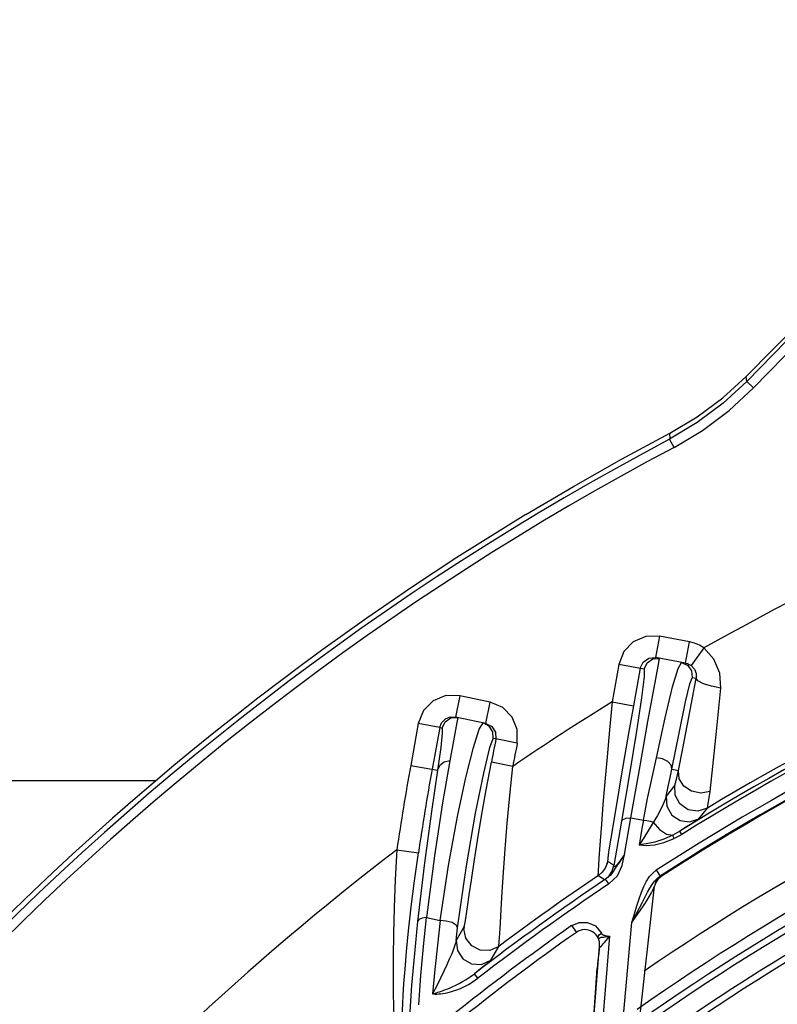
# Model space of a CAD drawing. Extents: x 40.7 to 137.4, y -250.8 to -221.5.
# Tile 311 of 320: x 122.9577 to 123.0172, y -232.8658 to -232.7884. Entities that reach past the tile are written whole.
import ezdxf

# ---------------------------------------------------------------- set-up
doc = ezdxf.new("R2010")
doc.units = 0
doc.header["$MEASUREMENT"] = 0
doc.layers.get('0').update_dxf_attribs({"linetype": 'CONTINUOUS'})

msp = doc.modelspace()

# ---------------------------------------------------------------- linework, layer by layer
at = {"color": 6, "linetype": 'Continuous'}
for p, q in [((123.0424064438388, -232.7884467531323), (123.0147754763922, -232.8164654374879)), ((123.0229508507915, -232.8085202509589), (123.014830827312, -232.816852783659)), ((123.0153553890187, -232.817363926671), (123.0234753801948, -232.809031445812)), ((123.0129366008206, -232.8181492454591), (123.0147755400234, -232.8164655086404)), ((123.0148308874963, -232.8168526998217), (123.0147755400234, -232.8164655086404)), ((123.014830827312, -232.816852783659), (123.0153554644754, -232.8173640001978)), ((123.0091150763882, -232.8220370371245), (123.0087721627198, -232.8213896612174))]:
    msp.add_line(p, q, dxfattribs=at)
at = {"color": 155}
for p, q in [((123.0079778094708, -232.8368673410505), (123.0076705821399, -232.8385486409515)), ((123.0103284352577, -232.8372968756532), (123.0079779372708, -232.8368673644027)), ((123.0100212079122, -232.838978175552), (123.0103284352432, -232.8372968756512)), ((123.0114598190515, -232.8377843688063), (123.0104488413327, -232.8391623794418)), ((123.0071333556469, -232.8385926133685), (123.0076705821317, -232.8385486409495)), ((123.0100212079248, -232.838978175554), (123.0076705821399, -232.8385486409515)), ((123.0078601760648, -232.8392136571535), (123.0079809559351, -232.838605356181)), ((123.0094288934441, -232.8394029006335), (123.0096964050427, -232.8389194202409)), ((123.0047796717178, -232.8390859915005), (123.0042531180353, -232.8420324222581)), ((123.0067730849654, -232.839442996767), (123.0047796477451, -232.8390861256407)), ((123.0064617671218, -232.8393873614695), (123.0059353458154, -232.8423330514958)), ((123.0103161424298, -232.8390796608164), (123.0104488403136, -232.8391623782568)), ((123.0108491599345, -232.8401795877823), (123.0105316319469, -232.8401228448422)), ((122.9923087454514, -232.8415411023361), (122.9919535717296, -232.8432129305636)), ((122.9946845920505, -232.8420458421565), (122.9923088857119, -232.8415411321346)), ((122.9943295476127, -232.8437176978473), (122.9946847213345, -232.8420458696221)), ((123.0042531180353, -232.842032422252), (123.0059353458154, -232.8423330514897)), ((122.9915409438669, -232.8432090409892), (122.9919535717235, -232.8432129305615)), ((122.9915871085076, -232.8432868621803), (122.9921410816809, -232.843252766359)), ((122.9943295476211, -232.8437176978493), (122.9919535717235, -232.8432129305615)), ((122.9921411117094, -232.8432528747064), (122.9920650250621, -232.8436431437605)), ((122.9890354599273, -232.8437339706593), (122.9884374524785, -232.8470120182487)), ((122.9907164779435, -232.8440412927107), (122.9890359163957, -232.8437342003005)), ((122.9907164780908, -232.8440412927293), (122.9901174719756, -232.8473193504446)), ((122.9907164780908, -232.8440412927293), (122.9909048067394, -232.8440813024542)), ((122.9938229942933, -232.8441609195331), (122.9941224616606, -232.8436742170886)), ((122.9950990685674, -232.8444051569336), (122.9951316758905, -232.8449385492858)), ((122.9951316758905, -232.8449385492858), (122.9949243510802, -232.8448945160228)), ((122.996806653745, -232.8452772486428), (122.9951316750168, -232.844938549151)), ((122.9884369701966, -232.8470119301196), (122.9905440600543, -232.8473973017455)), ((122.9964499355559, -232.847089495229), (122.9947715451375, -232.8467681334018)), ((123.0089509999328, -232.847315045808), (123.0094681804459, -232.8474164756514)), ((123.0091755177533, -232.8485763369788), (123.0085079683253, -232.84942381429)), ((123.01107611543, -232.851201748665), (123.0117342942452, -232.8503679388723)), ((123.0052319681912, -232.8540143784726), (123.0057217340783, -232.8511248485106)), ((123.0057217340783, -232.8511248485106), (123.0067108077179, -232.85132175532)), ((123.0049914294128, -232.8514053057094), (123.0044004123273, -232.8548701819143)), ((123.0097299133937, -232.8524294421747), (123.0095738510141, -232.8521787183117)), ((122.9873502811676, -232.8536444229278), (122.9890413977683, -232.8538904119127)), ((123.0038771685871, -232.8547255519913), (123.0039085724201, -232.8545498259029)), ((123.0044004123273, -232.8548701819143), (123.0039085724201, -232.8545498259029)), ((123.0031821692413, -232.8556657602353), (123.0036723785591, -232.8559872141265)), ((123.0034824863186, -232.8554055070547), (123.0031821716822, -232.8556657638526)), ((123.0039940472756, -232.8563174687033), (123.0037466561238, -232.8559495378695)), ((123.0074409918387, -232.8554636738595), (123.0077208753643, -232.8552477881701)), ((123.007856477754, -232.8558808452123), (123.0076692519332, -232.8561719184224)), ((123.0077293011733, -232.8552701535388), (123.0080149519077, -232.8557127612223)), ((123.007794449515, -232.8558850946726), (123.0080149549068, -232.8557127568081)), ((123.0081178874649, -232.855654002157), (123.007856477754, -232.8558808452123)), ((123.0081058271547, -232.855735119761), (123.0081178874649, -232.855654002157)), ((123.0063133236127, -232.8679584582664), (123.0075712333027, -232.8565039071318)), ((123.007533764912, -232.8566253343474), (123.0075712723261, -232.856503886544)), ((123.0076692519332, -232.8561719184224), (123.007571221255, -232.8565039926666)), ((123.0076572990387, -232.8562533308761), (123.0075824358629, -232.8565072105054)), ((122.9894448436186, -232.8612354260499), (122.9896736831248, -232.8589530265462)), ((122.9896736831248, -232.8589530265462), (122.9907615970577, -232.8592049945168)), ((122.9926303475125, -232.8596652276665), (122.9920028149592, -232.86077229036)), ((122.992002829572, -232.8607721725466), (122.992124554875, -232.8597666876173)), ((123.0010770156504, -232.8595984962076), (123.0014476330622, -232.8601240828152)), ((123.0010835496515, -232.8595965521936), (123.0016587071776, -232.8593431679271)), ((123.0029456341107, -232.8596189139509), (123.0034241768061, -232.8601916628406)), ((123.0047939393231, -232.8707961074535), (123.0057982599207, -232.8593471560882)), ((123.0031375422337, -232.8718974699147), (123.0040656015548, -232.8604269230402)), ((123.0032502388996, -232.8603112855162), (123.0034161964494, -232.8601911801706)), ((123.0038975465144, -232.8604504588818), (123.0040576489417, -232.8604263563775)), ((123.0039073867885, -232.8604113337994), (123.0040656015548, -232.8604269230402)), ((122.9947334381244, -232.862320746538), (122.9953513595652, -232.8612312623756)), ((123.0023734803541, -232.8726489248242), (123.0032689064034, -232.8612027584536)), ((123.0032685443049, -232.8612028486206), (123.0032053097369, -232.8617672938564)), ((123.0026196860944, -232.8699053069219), (123.0030803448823, -232.8629388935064)), ((122.993709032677, -232.86372649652), (122.9934384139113, -232.8633752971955)), ((122.9885145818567, -232.8642716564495), (122.9883358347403, -232.8667490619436))]:
    msp.add_line(p, q, dxfattribs=at)
at = {"color": 5}
msp.add_line((122.9684304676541, -232.8482178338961), (122.8123472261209, -232.848217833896), dxfattribs=at)
at = {"color": 6, "linetype": 'Continuous'}
for points in [[(123.0148308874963, -232.8168526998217), (123.012971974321, -232.8185723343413), (123.0109450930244, -232.820090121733), (123.0087719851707, -232.8213898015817)], [(123.0091150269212, -232.8220369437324), (123.0113532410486, -232.8206982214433), (123.0134409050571, -232.8191349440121), (123.0153553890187, -232.817363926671)], [(123.0087933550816, -232.8209121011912), (123.0109356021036, -232.8196365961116), (123.0129366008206, -232.8181492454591)], [(122.9974865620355, -232.827309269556), (123.0012135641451, -232.8251045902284), (123.0049832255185, -232.8229717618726), (123.0087933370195, -232.8209120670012)], [(123.0087933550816, -232.8209121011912), (123.0087690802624, -232.8210803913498), (123.0087962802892, -232.8212214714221), (123.0087719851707, -232.8213898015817)]]:
    msp.add_lwpolyline(points, dxfattribs=at)
at = {"color": 155}
for points in [[(123.0079779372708, -232.8368673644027), (123.0068948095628, -232.8368864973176), (123.0059179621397, -232.8373126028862), (123.0051767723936, -232.8380783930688), (123.0047796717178, -232.8390859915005)], [(123.0114598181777, -232.8377843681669), (123.0111087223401, -232.8375654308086), (123.010728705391, -232.837401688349), (123.0103284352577, -232.8372968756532)], [(123.0127908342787, -232.8409400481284), (123.0127038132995, -232.8397799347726), (123.0122388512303, -232.8386800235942), (123.0114598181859, -232.8377843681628)], [(123.0064618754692, -232.8393867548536), (123.0066908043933, -232.8388996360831), (123.0071333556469, -232.8385926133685)], [(123.0067730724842, -232.8394436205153), (123.0070122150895, -232.8389444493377), (123.0074556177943, -232.8386453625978), (123.0079809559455, -232.838605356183)], [(123.0096970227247, -232.8389189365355), (123.0101925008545, -232.8391576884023), (123.010488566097, -232.8395934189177), (123.0105318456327, -232.840122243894)], [(123.0100212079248, -232.838978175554), (123.0101725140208, -232.8390177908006), (123.0103161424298, -232.8390796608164)], [(123.0067730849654, -232.839442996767), (123.0067612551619, -232.8400337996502), (123.0065494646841, -232.8417029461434), (123.0061583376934, -232.8443111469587), (123.0056183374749, -232.8476675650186), (123.0049914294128, -232.8514053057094)], [(123.005716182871, -232.8511254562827), (123.0064472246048, -232.8470411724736), (123.0070703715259, -232.8435666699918), (123.0075484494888, -232.8409156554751), (123.0078601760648, -232.8392136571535)], [(123.0077396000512, -232.8464136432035), (123.0084180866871, -232.843288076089), (123.0090040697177, -232.8408535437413), (123.0094288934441, -232.8394029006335)], [(123.0104488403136, -232.8391623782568), (123.0107132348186, -232.8394473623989), (123.010848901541, -232.839793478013), (123.0108490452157, -232.8401802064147)], [(123.0089509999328, -232.847315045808), (123.0095384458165, -232.8443512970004), (123.0100277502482, -232.8420192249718), (123.0103590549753, -232.8406081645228), (123.0105316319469, -232.8401228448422)], [(123.0094681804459, -232.8474164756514), (123.0098166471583, -232.8456744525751), (123.0102849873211, -232.8432219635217), (123.0108491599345, -232.8401795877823)], [(123.0127908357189, -232.840940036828), (123.012058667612, -232.8408021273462), (123.0114202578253, -232.8406046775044), (123.0109901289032, -232.8403840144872), (123.0108490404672, -232.8401802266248)], [(123.011942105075, -232.8490686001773), (123.0121609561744, -232.8471058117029), (123.0124485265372, -232.8443491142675), (123.0127908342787, -232.8409400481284)], [(122.9923088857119, -232.8415411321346), (122.9912085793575, -232.8415325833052), (122.9902087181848, -232.8419459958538), (122.9894460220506, -232.8427134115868), (122.9890354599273, -232.8437339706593)], [(122.9968066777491, -232.8452771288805), (122.996809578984, -232.8442035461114), (122.9964102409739, -232.8432251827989), (122.9956711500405, -232.8424699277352), (122.9946845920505, -232.8420458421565)], [(123.0042531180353, -232.8420324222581), (123.0040497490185, -232.8442153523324), (123.0038587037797, -232.8463316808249), (123.0036858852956, -232.8483111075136), (123.0035359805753, -232.8500917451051), (123.003411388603, -232.8516356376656), (123.0033123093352, -232.8529268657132), (123.0032376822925, -232.8539661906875), (123.0031862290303, -232.8547643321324)], [(123.0059353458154, -232.8423330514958), (123.0055769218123, -232.8443511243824), (123.0052320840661, -232.8463176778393), (123.0049154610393, -232.8481483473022), (123.0046392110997, -232.8497705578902), (123.0044088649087, -232.85114817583), (123.0042247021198, -232.852275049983), (123.0040836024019, -232.8531653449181), (123.0039817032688, -232.8538385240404), (123.0039155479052, -232.8543114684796), (123.003881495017, -232.8546029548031), (123.0038771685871, -232.8547255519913)], [(122.9907164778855, -232.8440412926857), (122.9908695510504, -232.8436588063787), (122.9911596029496, -232.8433659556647), (122.9915409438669, -232.8432090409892)], [(122.9909048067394, -232.8440813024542), (122.991143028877, -232.8435863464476), (122.9915871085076, -232.8432868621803)], [(122.9909048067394, -232.8440813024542), (122.9909185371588, -232.844482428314), (122.9907937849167, -232.8456187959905), (122.9905440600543, -232.8473973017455)], [(122.9907547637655, -232.8592052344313), (122.99140162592, -232.8548702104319), (122.9921012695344, -232.8510181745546), (122.9927612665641, -232.8479508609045), (122.9933621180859, -232.8455941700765), (122.9938229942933, -232.8441609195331)], [(122.9920650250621, -232.8436431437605), (122.99185069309, -232.8448009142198), (122.9915104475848, -232.8466619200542)], [(122.9949243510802, -232.8448945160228), (122.9948979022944, -232.8443798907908), (122.9946130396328, -232.8439280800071), (122.9941230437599, -232.8436738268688)], [(122.9943295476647, -232.8437176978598), (122.994806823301, -232.8439600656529), (122.9950990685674, -232.8444051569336)], [(122.992124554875, -232.8597666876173), (122.9928097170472, -232.8548929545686), (122.9935267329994, -232.8507582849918), (122.9941731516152, -232.8476146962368), (122.9946643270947, -232.845603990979), (122.9949240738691, -232.8448944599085)], [(122.9915101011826, -232.8466615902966), (122.9909383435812, -232.8499550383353), (122.9902972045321, -232.8541153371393), (122.9896667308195, -232.8589533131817)], [(122.9915104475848, -232.8466619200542), (122.9910557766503, -232.8467651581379), (122.9907178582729, -232.8470270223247), (122.9905441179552, -232.8473969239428)], [(123.0067055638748, -232.8513223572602), (123.0070439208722, -232.8496046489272), (123.0073915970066, -232.8479576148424), (123.0077394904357, -232.8464133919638)], [(123.0089513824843, -232.8473123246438), (123.0088944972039, -232.8469923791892), (123.0086311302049, -232.846694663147), (123.0082174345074, -232.8464869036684), (123.0077396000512, -232.8464136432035)], [(122.9905469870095, -232.8473978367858), (122.9900702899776, -232.8506324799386), (122.9895211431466, -232.8546689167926), (122.9889790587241, -232.859278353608)], [(122.9926093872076, -232.8598478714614), (122.99264585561, -232.8596866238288), (122.9927028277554, -232.8593559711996), (122.9927829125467, -232.858841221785), (122.9928898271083, -232.858123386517), (122.9930275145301, -232.857188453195), (122.9932018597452, -232.8560163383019), (122.9934195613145, -232.8545905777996), (122.9936859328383, -232.8529125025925), (122.9940028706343, -232.8510100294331), (122.9943670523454, -232.8489393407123), (122.9947712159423, -232.8467680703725)], [(122.9954266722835, -232.8602181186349), (122.9954772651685, -232.8593776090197), (122.995540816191, -232.8583009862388), (122.9956223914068, -232.856977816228), (122.9957266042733, -232.8554041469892), (122.995858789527, -232.8535887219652), (122.9960227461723, -232.8515623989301), (122.9962201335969, -232.8493762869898), (122.9964499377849, -232.8470894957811)], [(123.0085079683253, -232.84942381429), (123.0086605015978, -232.8486786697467), (123.0088083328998, -232.847975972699), (123.0089510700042, -232.8473150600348)], [(123.0091755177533, -232.8485763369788), (123.0092339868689, -232.8483840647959), (123.0093310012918, -232.8479982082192), (123.0094681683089, -232.8474164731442)], [(123.0119417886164, -232.8490680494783), (123.0112268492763, -232.849191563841), (123.0104986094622, -232.8490346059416), (123.0098942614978, -232.8486314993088), (123.0095243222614, -232.8480547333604), (123.0094687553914, -232.8474165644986)], [(123.0117342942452, -232.8503679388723), (123.0109926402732, -232.8506066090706), (123.0102202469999, -232.8504903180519), (123.0095807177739, -232.8500436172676), (123.0092053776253, -232.8493571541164), (123.0091752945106, -232.8485764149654)], [(123.0085079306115, -232.84942379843), (123.008423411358, -232.8496959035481), (123.0082757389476, -232.850046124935), (123.0080702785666, -232.8504618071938), (123.0078087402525, -232.8509376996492)], [(123.0085077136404, -232.8494238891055), (123.0085438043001, -232.850211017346), (123.0089399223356, -232.8509098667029), (123.0095902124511, -232.8513429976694), (123.0103402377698, -232.8514440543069), (123.01107611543, -232.851201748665)], [(123.0117344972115, -232.8503680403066), (123.0117781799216, -232.8501606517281), (123.0118468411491, -232.849728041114), (123.011942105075, -232.8490686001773)], [(123.0049914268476, -232.8514053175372), (123.005104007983, -232.851257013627), (123.0053560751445, -232.8511583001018), (123.0057161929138, -232.8511254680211)], [(123.0078087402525, -232.8509376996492), (123.007114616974, -232.8521016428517), (123.0067364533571, -232.8527040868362), (123.0063652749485, -232.8532633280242)], [(123.0067108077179, -232.85132175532), (123.0065949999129, -232.8519683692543), (123.0064817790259, -232.8526154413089), (123.006371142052, -232.8532629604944)], [(123.0067055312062, -232.8513223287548), (123.0069696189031, -232.8513439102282), (123.007236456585, -232.8513956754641), (123.0074889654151, -232.8514748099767)], [(123.0110766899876, -232.8512016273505), (123.0110106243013, -232.8512515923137), (123.0108301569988, -232.8513723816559), (123.0105297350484, -232.8515674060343), (123.010107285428, -232.8518382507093), (123.0095738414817, -232.8521787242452)], [(123.0074889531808, -232.8514748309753), (123.0079755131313, -232.8520598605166), (123.0085254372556, -232.8524200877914), (123.0090294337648, -232.8524839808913)], [(123.0090294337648, -232.8524839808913), (123.0083038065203, -232.852801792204), (123.0075978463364, -232.8530313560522), (123.0069397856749, -232.8531815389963), (123.0063652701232, -232.8532633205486)], [(123.006371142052, -232.8532629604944), (123.0069283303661, -232.8532995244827), (123.0075832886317, -232.8532403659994), (123.0083222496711, -232.8530681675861), (123.0091299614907, -232.8527577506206)], [(123.0091251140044, -232.8527580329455), (123.0090779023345, -232.8526409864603), (123.0090425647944, -232.8525409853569), (123.0090294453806, -232.852483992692)], [(123.0095738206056, -232.8521786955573), (123.009380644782, -232.8522947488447), (123.0092029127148, -232.8523937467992), (123.0090294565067, -232.8524839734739)], [(123.0097344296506, -232.852429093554), (123.0095405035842, -232.8525445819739), (123.0093389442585, -232.8526543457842), (123.0091299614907, -232.8527577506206)], [(122.9873502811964, -232.8536444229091), (122.9872251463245, -232.8559860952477), (122.9871377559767, -232.8582040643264), (122.9870845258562, -232.8602400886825), (122.9870602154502, -232.8620448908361), (122.9870570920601, -232.8635961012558), (122.9870689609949, -232.8648899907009), (122.987089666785, -232.8659361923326), (122.9871147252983, -232.8667464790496), (122.9871416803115, -232.8673294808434), (122.9871664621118, -232.867695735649), (122.987189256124, -232.8678558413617)], [(122.9882777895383, -232.8599968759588), (122.9884844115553, -232.8581263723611), (122.9887388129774, -232.8560730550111), (122.9890403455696, -232.8538902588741)], [(123.0052256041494, -232.854014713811), (123.0050890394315, -232.8542225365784), (123.0049638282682, -232.8544070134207), (123.0048486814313, -232.8545715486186), (123.0047426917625, -232.8547187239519), (123.0046469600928, -232.8548499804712), (123.004563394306, -232.8549690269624), (123.0044891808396, -232.8550869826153), (123.0044152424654, -232.8552135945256), (123.0043305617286, -232.8553516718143), (123.0042273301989, -232.8554979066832), (123.0040995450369, -232.8556490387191), (123.0039411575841, -232.855801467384), (123.0037465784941, -232.8559495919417)], [(123.0040012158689, -232.8563173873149), (123.0046727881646, -232.8556747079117), (123.0050482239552, -232.8548688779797), (123.0052319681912, -232.8540143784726)], [(123.0052256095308, -232.8540147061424), (123.0050943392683, -232.8542052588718), (123.0049713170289, -232.8543780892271), (123.0048557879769, -232.8545340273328), (123.0047482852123, -232.8546717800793), (123.0046495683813, -232.8547893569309), (123.004562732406, -232.8548816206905), (123.0044935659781, -232.8549415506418), (123.0044437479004, -232.8549683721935), (123.0044120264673, -232.8549641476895), (123.0043978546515, -232.8549300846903), (123.0044004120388, -232.8548701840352)], [(123.0031862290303, -232.8547643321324), (123.0031550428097, -232.8553352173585), (123.00314399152, -232.8556927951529)], [(123.0038758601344, -232.8547253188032), (123.0037148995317, -232.8550965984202), (123.0034824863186, -232.8554055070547)], [(123.0036723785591, -232.8559872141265), (123.0040113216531, -232.8556866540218), (123.0042600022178, -232.855306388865), (123.0044002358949, -232.8548711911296)], [(123.0036723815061, -232.8559872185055), (123.0036831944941, -232.8559842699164), (123.0037082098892, -232.855971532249), (123.0037465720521, -232.855949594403)], [(123.0069525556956, -232.8561032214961), (123.0071842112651, -232.8557511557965), (123.0074409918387, -232.8554636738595)], [(123.0070387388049, -232.8569703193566), (123.0072238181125, -232.8566431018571), (123.0074056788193, -232.8563536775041), (123.0075930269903, -232.8561005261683), (123.007794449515, -232.8558850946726)], [(123.0081058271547, -232.855735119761), (123.0078444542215, -232.8559621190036), (123.0076572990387, -232.8562533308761)], [(123.0081178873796, -232.8556540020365), (123.0081056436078, -232.855659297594), (123.0080704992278, -232.8556794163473), (123.0080149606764, -232.8557127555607)], [(123.0057908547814, -232.8593466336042), (123.0061514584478, -232.8588566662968), (123.006481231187, -232.8583842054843), (123.0067674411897, -232.8579564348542), (123.0070018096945, -232.8575899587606), (123.007189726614, -232.8572826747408), (123.007339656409, -232.8570211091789), (123.0074544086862, -232.8568007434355), (123.007533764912, -232.8566253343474)], [(123.0061931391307, -232.8580400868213), (123.0063731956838, -232.8574794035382), (123.0065541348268, -232.8569713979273), (123.0067444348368, -232.8565124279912), (123.0069525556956, -232.8561032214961)], [(123.0066317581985, -232.8577478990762), (123.0068437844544, -232.8573368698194), (123.0070387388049, -232.8569703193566)], [(123.0057907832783, -232.8593466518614), (123.0061194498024, -232.8587406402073), (123.0063941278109, -232.8582119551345), (123.0066317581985, -232.8577478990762)], [(123.0057982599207, -232.8593471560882), (123.006004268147, -232.8586603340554), (123.0061931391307, -232.8580400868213)], [(122.9896667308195, -232.8589533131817), (122.9893262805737, -232.8590082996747), (122.9890842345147, -232.8591213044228), (122.9889792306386, -232.859278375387)], [(122.9889790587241, -232.859278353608), (122.988728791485, -232.861781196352), (122.9885145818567, -232.8642716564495)], [(122.9907615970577, -232.8592049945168), (122.9905364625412, -232.86111913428), (122.9903324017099, -232.8630353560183), (122.9901493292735, -232.8649534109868)], [(122.992124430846, -232.8597665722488), (122.992016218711, -232.8595489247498), (122.9916838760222, -232.859353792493), (122.9912364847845, -232.8592346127), (122.9907547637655, -232.8592052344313)], [(122.9932328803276, -232.8611762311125), (122.9927771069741, -232.8605783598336), (122.9926123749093, -232.8598482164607)], [(122.9926303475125, -232.8596652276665), (122.9926243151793, -232.8597266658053), (122.9926205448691, -232.8597873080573), (122.9926189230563, -232.8598486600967)], [(123.0016587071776, -232.8593431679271), (123.0023290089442, -232.8593408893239), (123.0029456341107, -232.8596189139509)], [(122.9878156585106, -232.8657441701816), (122.9878527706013, -232.8650557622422), (122.9879114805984, -232.8641557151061), (122.9879972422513, -232.8630231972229), (122.9881171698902, -232.8616362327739), (122.9882777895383, -232.8599968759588)], [(122.9953542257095, -232.8612293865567), (122.9953545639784, -232.8612268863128), (122.9953869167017, -232.8608307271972), (122.9954266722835, -232.8602181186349)], [(123.0031557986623, -232.8605576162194), (123.0031877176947, -232.860601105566), (123.0032197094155, -232.8605962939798), (123.0032929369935, -232.8605590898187)], [(123.0031558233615, -232.8605576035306), (123.00315776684, -232.8604413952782), (123.0032502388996, -232.8603112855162)], [(123.0032929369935, -232.8605590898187), (123.0033989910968, -232.8605085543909), (123.0034884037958, -232.8604943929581), (123.0035837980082, -232.8604898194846), (123.0038975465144, -232.8604504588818)], [(123.0034241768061, -232.8601916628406), (123.0034291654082, -232.8602173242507), (123.0034411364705, -232.8602401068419), (123.003455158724, -232.8602721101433), (123.0034722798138, -232.8602847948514), (123.0035091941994, -232.860303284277), (123.0035389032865, -232.8603177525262), (123.0035771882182, -232.8603346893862), (123.0036189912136, -232.8603500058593), (123.0036664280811, -232.8603640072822), (123.0037186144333, -232.8603769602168), (123.0037756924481, -232.8603895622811)], [(123.0037756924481, -232.8603895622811), (123.0038383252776, -232.8604013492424), (123.0039073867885, -232.8604113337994)], [(123.0037874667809, -232.8607717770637), (123.0039181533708, -232.8606081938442), (123.0040578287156, -232.8604263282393)], [(122.9890748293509, -232.8658080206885), (122.9892452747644, -232.8635205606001), (122.9894448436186, -232.8612354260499)], [(122.9920030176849, -232.8607721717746), (122.9919591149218, -232.860966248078), (122.9918796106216, -232.8612170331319), (122.9917709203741, -232.8615137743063), (122.9916354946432, -232.861853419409), (122.9914721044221, -232.8622388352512), (122.9912765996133, -232.8626783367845), (122.991046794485, -232.8631743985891), (122.990781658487, -232.8637236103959), (122.9904803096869, -232.8643210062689), (122.9901431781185, -232.8649532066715)], [(122.9920028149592, -232.86077229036), (122.9921009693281, -232.8615553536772), (122.9925401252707, -232.8622103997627), (122.9932230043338, -232.8625977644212), (122.9940105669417, -232.8626385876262), (122.9947334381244, -232.862320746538)], [(122.9953515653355, -232.8612313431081), (122.9946527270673, -232.8615405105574), (122.993898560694, -232.8615174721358), (122.9932328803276, -232.8611762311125)], [(123.0032689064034, -232.8612027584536), (123.003268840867, -232.8612367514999), (123.0032830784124, -232.8612578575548), (123.0033195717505, -232.8612522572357), (123.0033828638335, -232.8612103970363), (123.0034646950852, -232.8611368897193), (123.0035585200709, -232.8610389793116), (123.003666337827, -232.8609166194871), (123.0037874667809, -232.8607717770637)], [(123.0032053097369, -232.8617672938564), (123.0031425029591, -232.8623461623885), (123.0030803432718, -232.862938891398)], [(122.9947332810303, -232.8623211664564), (122.9946757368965, -232.8623768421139), (122.994525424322, -232.8625035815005), (122.9942750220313, -232.8627072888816), (122.9939155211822, -232.8629954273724), (122.9934384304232, -232.8633752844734)], [(122.9901493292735, -232.8649534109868), (122.9902521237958, -232.8649648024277), (122.9903683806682, -232.8649679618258), (122.9904957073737, -232.8649671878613), (122.9906354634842, -232.8649611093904), (122.9907889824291, -232.8649484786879), (122.9909574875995, -232.8649278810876), (122.9911420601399, -232.8648977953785), (122.9913437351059, -232.8648564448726), (122.9915637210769, -232.8648016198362), (122.9918033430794, -232.8647306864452), (122.9920639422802, -232.8646404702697), (122.9923466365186, -232.8645270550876), (122.9926525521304, -232.8643855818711), (122.9929826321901, -232.864209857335), (122.9933363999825, -232.8639924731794), (122.9937164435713, -232.8637268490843)], [(122.990452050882, -232.8648668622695), (122.990573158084, -232.8648297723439), (122.990704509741, -232.8647878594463), (122.9908469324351, -232.8647402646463), (122.9910011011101, -232.8646861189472), (122.9911680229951, -232.8646243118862), (122.991349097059, -232.8645533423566), (122.991545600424, -232.8644715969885), (122.9917579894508, -232.8643775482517), (122.9919876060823, -232.8642689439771), (122.9922367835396, -232.8641424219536), (122.9925052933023, -232.8639951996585), (122.992795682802, -232.8638219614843), (122.9931080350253, -232.8636170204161), (122.9934384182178, -232.8633753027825)], [(122.9901431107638, -232.8649531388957), (122.9902375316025, -232.8649300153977), (122.990452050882, -232.8648668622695)], [(122.9878002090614, -232.8666684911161), (122.9877920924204, -232.8665356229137), (122.9877964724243, -232.86623251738), (122.9878156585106, -232.8657441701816)]]:
    msp.add_lwpolyline(points, dxfattribs=at)
for centre, radius, start, end in [((123.1136438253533, -233.0193735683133), 0.2083655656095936, 97.27131772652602, 119.3673597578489), ((123.1136438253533, -233.0193735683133), 0.1973534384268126, 96.93128696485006, 121.0897270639), ((123.1136438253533, -233.0193735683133), 0.1969382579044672, 96.7811018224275, 121.9000886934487), ((123.1136438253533, -233.0193735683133), 0.1966398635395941, 96.78157312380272, 121.8989145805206), ((123.1136438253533, -233.0193735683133), 0.1953377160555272, 98.08624708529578, 122.8372545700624), ((123.1136438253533, -233.0193735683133), 0.1947878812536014, 98.08580860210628, 122.8387358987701), ((123.1136438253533, -233.0193735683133), 0.1947198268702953, 98.09839917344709, 122.8198393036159), ((123.1136438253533, -233.0193735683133), 0.1892692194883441, 98.8415770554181, 124.3805951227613), ((123.1136438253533, -233.0193735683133), 0.1871111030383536, 99.41621820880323, 125.0411037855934), ((123.1136438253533, -233.0193735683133), 0.186260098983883, 99.58963827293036, 125.161923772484), ((123.1136438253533, -233.0193735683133), 0.1857594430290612, 99.72251940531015, 125.2895891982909), ((123.1136438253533, -233.0193735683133), 0.1842944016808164, 100.1108522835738, 125.6624115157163), ((123.1136438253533, -233.0193735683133), 0.1837938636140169, 100.2433301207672, 125.7895057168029), ((123.1136438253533, -233.0193735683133), 0.2083655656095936, 121.6678508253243, 124.2249608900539), ((123.1718904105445, -232.8806814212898), 0.1803363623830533, 168.5678855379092, 169.1606589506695), ((123.1718903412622, -232.8806813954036), 0.1786274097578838, 168.5681776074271, 169.1606620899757), ((123.1703641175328, -232.8802650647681), 0.1849397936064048, 169.6416683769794, 171.7239699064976), ((123.1703636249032, -232.8802649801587), 0.1832303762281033, 169.641558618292, 171.7239752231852), ((123.1136438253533, -233.0193735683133), 0.174051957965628, 102.8005442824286, 128.2325721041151), ((123.1136438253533, -233.0193735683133), 0.1735513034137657, 102.9307999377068, 128.3564492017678), ((123.1136438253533, -233.0193735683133), 0.1720862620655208, 103.3113783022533, 128.7180455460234), ((123.1136438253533, -233.0193735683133), 0.1715857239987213, 103.4411825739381, 128.8412553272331), ((123.1136438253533, -233.0193735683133), 0.2083655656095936, 127.3091362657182, 151.4670097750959), ((123.1136438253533, -233.0193735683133), 0.1969385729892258, 123.9195355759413, 127.6162605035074), ((123.1136438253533, -233.0193735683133), 0.1974892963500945, 124.0094633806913, 126.7969243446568), ((123.1136438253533, -233.0193735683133), 0.1964903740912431, 123.917765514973, 127.6146175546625), ((123.1139048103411, -233.0195339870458), 0.1957306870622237, 125.2013674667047, 128.6920273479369), ((123.1139055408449, -233.0195348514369), 0.1950860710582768, 125.2014373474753, 128.6919045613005), ((123.0021161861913, -232.8610717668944), 0.001159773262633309, 353.5105036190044, 125.2014353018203), ((123.1136438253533, -233.0193735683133), 0.1618438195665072, 105.9436763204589, 131.2035006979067), ((123.1136438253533, -233.0193735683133), 0.16134316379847, 106.0709753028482, 131.3229363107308)]:
    msp.add_arc(centre, radius, start, end, dxfattribs=at)
at = {"color": 6, "linetype": 'Continuous'}
for radius, start, end in [(0.224043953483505, 117.9101323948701, 156.4257628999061), (0.223311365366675, 117.9100754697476, 156.4231452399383), (0.2244575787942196, 121.1648444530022, 155.7762028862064)]:
    msp.add_arc((123.1136438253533, -233.0193735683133), radius, start, end, dxfattribs=at)

doc.saveas('drawing.dxf')
